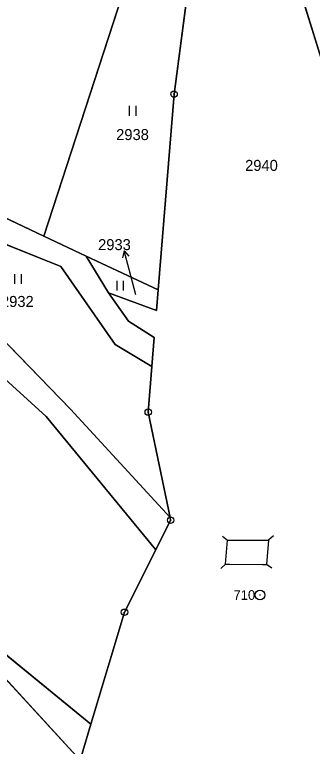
# Model space of a CAD drawing. Extents: x -689422 to -685210, y -987725 to -982160.
# Drawn here: x -686131.3 to -686085.3, y -986066.3 to -985953.3 of the extents above; entities that cross this region are included whole.
import ezdxf

# ---------------------------------------------------------------- set-up
doc = ezdxf.new("R2010")
doc.units = 0
for name, color, linetype in [('KN_Hranice_katastrální území', 7, 'Continuous'), ('KN_Hranice_parcel', 7, 'Continuous'), ('KN_Hranice_parcel_vnitrni_kresba', 7, 'Continuous'), ('KN_Parcelni cisla', 7, 'Continuous'), ('KN_Parcelni cisla_sipky', 7, 'Continuous'), ('KN_Polygon parcely', 7, 'Continuous'), ('KN_POZEMKY_LESNI POZEMEK', 7, 'Continuous'), ('KN_POZEMKY_OSTATNI PLOCHA', 7, 'Continuous'), ('KN_POZEMKY_TTP', 7, 'Continuous'), ('KN_POZEMKY_VODNI_PLOCHA', 7, 'Continuous'), ('KN_VYUZITI_07_vodni plocha_tok prirozeny', 7, 'Continuous'), ('KN_VYUZITI_14_ostatni plocha_dráha', 7, 'Continuous'), ('KN_VYUZITI_17_ostatni plocha_ostatni komunikace', 7, 'Continuous'), ('KN_Značky bodu BP', 7, 'Continuous'), ('KN_Značky kultur', 7, 'Continuous')]:
    doc.layers.add(name, color=color, linetype=linetype)

msp = doc.modelspace()

# ---------------------------------------------------------------- linework, layer by layer
at = {"layer": 'KN_Hranice_katastrální území'}
for points in [[(-686121.15, -986068.47), (-686138.99, -986049.06)], [(-686138.99, -986049.06), (-686121.15, -986068.47)]]:
    msp.add_lwpolyline(points, dxfattribs=at)
at = {"layer": 'KN_Hranice_parcel'}
for p, q in [((-686109.6, -985934.77), (-686126.79, -985987.51)), ((-686109.11, -985995.83), (-686106.66, -985965.56)), ((-686120.23, -985990.58), (-686126.79, -985987.51)), ((-686109.11, -985995.83), (-686120.23, -985990.58)), ((-686116.8, -985996.28), (-686120.23, -985990.58)), ((-686109.37, -985999.01), (-686109.11, -985995.83)), ((-686116.8, -985996.28), (-686109.37, -985999.01)), ((-686110.07, -986007.66), (-686109.71, -986003.16)), ((-686110.64, -986014.69), (-686110.07, -986007.66)), ((-686107.27, -986030.96), (-686110.64, -986014.69)), ((-686121.15, -986068.47), (-686119.49, -986062.91))]:
    msp.add_line(p, q, dxfattribs=at)
for points in [[(-686104.75, -985872.98), (-686096.11, -985890.94), (-686094.6, -985925.58), (-686078.74, -985976.87), (-686077.82, -986005.63)], [(-686106.66, -985965.56), (-686102.82, -985936.55), (-686109.6, -985934.77)], [(-686126.79, -985987.51), (-686153.74, -985974.71), (-686173.39, -985969.43)], [(-686175.27, -985972.75), (-686165.75, -985975.49), (-686124.13, -985992.22), (-686115.76, -986004.23), (-686110.07, -986007.66)], [(-686109.71, -986003.16), (-686113.71, -986000.64), (-686116.8, -985996.28)], [(-686107.27, -986030.96), (-686122.67, -986014.23), (-686138.35, -985998.06)], [(-686141.43, -986001.74), (-686126.4, -986015.36), (-686109.48, -986035.97)], [(-686119.49, -986062.91), (-686137.81, -986047.98), (-686148.19, -986040.07), (-686153.74, -986036.87), (-686163.23, -986035.45), (-686172.15, -986033.54), (-686180.48, -986026.44)], [(-686109.48, -986035.97), (-686107.18, -986031.4), (-686107.27, -986030.96)], [(-686119.49, -986062.91), (-686114.32, -986045.61), (-686109.48, -986035.97)], [(-686148.99, -986041.46), (-686138.99, -986049.06), (-686121.15, -986068.47)], [(-686148.99, -986041.46), (-686138.99, -986049.06), (-686121.15, -986068.47)]]:
    msp.add_lwpolyline(points, dxfattribs=at)
at = {"layer": 'KN_Hranice_parcel_vnitrni_kresba'}
for p, q in [((-686099.16, -986033.84), (-686098.39, -986034.48)), ((-686091.3, -986033.8), (-686092.04, -986034.47)), ((-686098.7, -986038.16), (-686098.39, -986034.48)), ((-686098.39, -986034.48), (-686097.78, -986034.48)), ((-686097.78, -986034.48), (-686092.64, -986034.47)), ((-686092.64, -986034.47), (-686092.04, -986034.47)), ((-686092.04, -986034.47), (-686092.36, -986038.23)), ((-686099.41, -986038.87), (-686098.7, -986038.16)), ((-686098.7, -986038.16), (-686098.1, -986038.17)), ((-686098.1, -986038.17), (-686092.97, -986038.22)), ((-686092.97, -986038.22), (-686092.36, -986038.23)), ((-686091.54, -986038.8), (-686092.36, -986038.23))]:
    msp.add_line(p, q, dxfattribs=at)
at = {"layer": 'KN_Parcelni cisla_sipky'}
for p, q in [((-686114.38, -985989.76), (-686114.6, -985990.86)), ((-686113.6, -985992.66), (-686114.38, -985989.76)), ((-686114.38, -985989.76), (-686113.63, -985990.6)), ((-686112.56, -985996.56), (-686113.6, -985992.66))]:
    msp.add_line(p, q, dxfattribs=at)
at = {"layer": 'KN_Polygon parcely'}
for points in [[(-686106.86, -985853.08), (-686104.75, -985872.98), (-686096.11, -985890.94), (-686094.6, -985925.58), (-686078.74, -985976.87), (-686077.82, -986005.63), (-686077.89, -986020.76), (-686073.8, -986018.41), (-686074.75, -985973.83), (-686084.96, -985940.65), (-686088.21, -985923.78), (-686090.44, -985889.6), (-686116.62, -985817.66)], [(-686122.45, -985878.56), (-686128.57, -985843.07), (-686138.45, -985874.09), (-686143.08, -985886.34), (-686143.63, -985899.91), (-686152.48, -985921.28), (-686173.39, -985969.43), (-686153.74, -985974.71), (-686126.79, -985987.51), (-686109.6, -985934.77), (-686106.33, -985911.04)], [(-686102.82, -985936.55), (-686109.6, -985934.77), (-686126.79, -985987.51), (-686120.23, -985990.58), (-686109.11, -985995.83), (-686106.66, -985965.56)], [(-686110.64, -986014.69), (-686110.07, -986007.66), (-686115.76, -986004.23), (-686124.13, -985992.22), (-686165.75, -985975.49), (-686175.27, -985972.75), (-686177.01, -985979.56), (-686138.35, -985998.06), (-686122.67, -986014.23), (-686107.27, -986030.96)], [(-686126.4, -986015.36), (-686109.48, -986035.97), (-686107.18, -986031.4), (-686107.27, -986030.96), (-686122.67, -986014.23), (-686138.35, -985998.06), (-686177.01, -985979.56), (-686178.14, -985983.36), (-686141.43, -986001.74)], [(-686114.32, -986045.61), (-686109.48, -986035.97), (-686126.4, -986015.36), (-686141.43, -986001.74), (-686178.14, -985983.36), (-686189.52, -986021.43), (-686180.48, -986026.44), (-686172.15, -986033.54), (-686163.23, -986035.45), (-686153.74, -986036.87), (-686148.19, -986040.07), (-686137.81, -986047.98), (-686119.49, -986062.91)], [(-686109.11, -985995.83), (-686120.23, -985990.58), (-686116.8, -985996.28), (-686109.37, -985999.01)]]:
    msp.add_lwpolyline(points, close=True, dxfattribs=at)
for points in [[(-686122.45, -985878.56), (-686106.33, -985911.04), (-686109.6, -985934.77), (-686102.82, -985936.55), (-686106.66, -985965.56), (-686109.11, -985995.83), (-686109.37, -985999.01), (-686116.8, -985996.28), (-686113.71, -986000.64), (-686109.71, -986003.16), (-686110.07, -986007.66), (-686110.64, -986014.69), (-686107.27, -986030.96), (-686107.18, -986031.4), (-686109.48, -986035.97), (-686114.32, -986045.61), (-686119.49, -986062.91), (-686121.15, -986068.47)], [(-686080.31, -986071.35), (-686079.12, -986059.69), (-686078.57, -986043.94), (-686078.43, -986039.91), (-686077.91, -986024.8), (-686077.89, -986020.76), (-686077.82, -986005.63), (-686078.74, -985976.87), (-686094.6, -985925.58), (-686096.11, -985890.94)], [(-686165.75, -985975.49), (-686124.13, -985992.22), (-686115.76, -986004.23), (-686110.07, -986007.66), (-686109.71, -986003.16), (-686113.71, -986000.64), (-686116.8, -985996.28), (-686120.23, -985990.58), (-686126.79, -985987.51), (-686153.74, -985974.71)], [(-686138.99, -986049.06), (-686121.15, -986068.47), (-686119.49, -986062.91), (-686137.81, -986047.98)], [(-686121.15, -986068.47), (-686138.99, -986049.06)]]:
    msp.add_lwpolyline(points, dxfattribs=at)
at = {"layer": 'KN_POZEMKY_LESNI POZEMEK'}
msp.add_line((-686138.99, -986049.06), (-686121.15, -986068.47), dxfattribs=at)
at = {"layer": 'KN_POZEMKY_OSTATNI PLOCHA'}
for p, q in [((-686094.6, -985925.58), (-686078.74, -985976.87)), ((-686078.74, -985976.87), (-686094.6, -985925.58)), ((-686106.66, -985965.56), (-686102.82, -985936.55)), ((-686109.11, -985995.83), (-686106.66, -985965.56)), ((-686124.13, -985992.22), (-686165.75, -985975.49)), ((-686153.74, -985974.71), (-686126.79, -985987.51)), ((-686126.79, -985987.51), (-686120.23, -985990.58)), ((-686120.23, -985990.58), (-686116.8, -985996.28)), ((-686115.76, -986004.23), (-686124.13, -985992.22)), ((-686109.37, -985999.01), (-686109.11, -985995.83)), ((-686113.71, -986000.64), (-686116.8, -985996.28)), ((-686116.8, -985996.28), (-686109.37, -985999.01)), ((-686116.8, -985996.28), (-686113.71, -986000.64)), ((-686109.71, -986003.16), (-686113.71, -986000.64)), ((-686113.71, -986000.64), (-686109.71, -986003.16)), ((-686110.07, -986007.66), (-686109.71, -986003.16)), ((-686109.71, -986003.16), (-686110.07, -986007.66)), ((-686110.07, -986007.66), (-686115.76, -986004.23)), ((-686110.64, -986014.69), (-686110.07, -986007.66)), ((-686107.27, -986030.96), (-686110.64, -986014.69)), ((-686109.48, -986035.97), (-686107.18, -986031.4)), ((-686107.18, -986031.4), (-686107.27, -986030.96)), ((-686114.32, -986045.61), (-686109.48, -986035.97)), ((-686119.49, -986062.91), (-686114.32, -986045.61)), ((-686121.15, -986068.47), (-686119.49, -986062.91))]:
    msp.add_line(p, q, dxfattribs=at)
at = {"layer": 'KN_POZEMKY_TTP'}
for p, q in [((-686126.79, -985987.51), (-686109.6, -985934.77)), ((-686109.6, -985934.77), (-686126.79, -985987.51)), ((-686102.82, -985936.55), (-686106.66, -985965.56)), ((-686106.66, -985965.56), (-686109.11, -985995.83)), ((-686165.75, -985975.49), (-686124.13, -985992.22)), ((-686126.79, -985987.51), (-686153.74, -985974.71)), ((-686120.23, -985990.58), (-686126.79, -985987.51)), ((-686109.11, -985995.83), (-686120.23, -985990.58)), ((-686120.23, -985990.58), (-686109.11, -985995.83)), ((-686116.8, -985996.28), (-686120.23, -985990.58)), ((-686124.13, -985992.22), (-686115.76, -986004.23)), ((-686109.11, -985995.83), (-686109.37, -985999.01)), ((-686109.37, -985999.01), (-686116.8, -985996.28)), ((-686122.67, -986014.23), (-686138.35, -985998.06)), ((-686141.43, -986001.74), (-686126.4, -986015.36)), ((-686115.76, -986004.23), (-686110.07, -986007.66)), ((-686110.07, -986007.66), (-686110.64, -986014.69)), ((-686107.27, -986030.96), (-686122.67, -986014.23)), ((-686110.64, -986014.69), (-686107.27, -986030.96)), ((-686126.4, -986015.36), (-686109.48, -986035.97)), ((-686109.48, -986035.97), (-686114.32, -986045.61)), ((-686114.32, -986045.61), (-686119.49, -986062.91)), ((-686119.49, -986062.91), (-686137.81, -986047.98))]:
    msp.add_line(p, q, dxfattribs=at)
at = {"layer": 'KN_POZEMKY_VODNI_PLOCHA'}
for p, q in [((-686138.35, -985998.06), (-686122.67, -986014.23)), ((-686126.4, -986015.36), (-686141.43, -986001.74)), ((-686122.67, -986014.23), (-686107.27, -986030.96)), ((-686109.48, -986035.97), (-686126.4, -986015.36)), ((-686107.18, -986031.4), (-686109.48, -986035.97)), ((-686107.27, -986030.96), (-686107.18, -986031.4)), ((-686137.81, -986047.98), (-686119.49, -986062.91)), ((-686121.15, -986068.47), (-686138.99, -986049.06)), ((-686119.49, -986062.91), (-686121.15, -986068.47))]:
    msp.add_line(p, q, dxfattribs=at)
at = {"layer": 'KN_VYUZITI_07_vodni plocha_tok prirozeny'}
for p, q in [((-686138.35, -985998.06), (-686122.67, -986014.23)), ((-686126.4, -986015.36), (-686141.43, -986001.74)), ((-686122.67, -986014.23), (-686107.27, -986030.96)), ((-686109.48, -986035.97), (-686126.4, -986015.36)), ((-686107.18, -986031.4), (-686109.48, -986035.97)), ((-686107.27, -986030.96), (-686107.18, -986031.4)), ((-686137.81, -986047.98), (-686119.49, -986062.91)), ((-686121.15, -986068.47), (-686138.99, -986049.06)), ((-686119.49, -986062.91), (-686121.15, -986068.47))]:
    msp.add_line(p, q, dxfattribs=at)
at = {"layer": 'KN_VYUZITI_14_ostatni plocha_dráha'}
for p, q in [((-686094.6, -985925.58), (-686078.74, -985976.87)), ((-686106.66, -985965.56), (-686102.82, -985936.55)), ((-686109.11, -985995.83), (-686106.66, -985965.56)), ((-686109.37, -985999.01), (-686109.11, -985995.83)), ((-686113.71, -986000.64), (-686116.8, -985996.28)), ((-686116.8, -985996.28), (-686109.37, -985999.01)), ((-686109.71, -986003.16), (-686113.71, -986000.64)), ((-686110.07, -986007.66), (-686109.71, -986003.16)), ((-686110.64, -986014.69), (-686110.07, -986007.66)), ((-686107.27, -986030.96), (-686110.64, -986014.69)), ((-686109.48, -986035.97), (-686107.18, -986031.4)), ((-686107.18, -986031.4), (-686107.27, -986030.96)), ((-686114.32, -986045.61), (-686109.48, -986035.97)), ((-686119.49, -986062.91), (-686114.32, -986045.61)), ((-686121.15, -986068.47), (-686119.49, -986062.91))]:
    msp.add_line(p, q, dxfattribs=at)
at = {"layer": 'KN_VYUZITI_17_ostatni plocha_ostatni komunikace'}
for p, q in [((-686078.74, -985976.87), (-686094.6, -985925.58)), ((-686124.13, -985992.22), (-686165.75, -985975.49)), ((-686153.74, -985974.71), (-686126.79, -985987.51)), ((-686126.79, -985987.51), (-686120.23, -985990.58)), ((-686120.23, -985990.58), (-686116.8, -985996.28)), ((-686115.76, -986004.23), (-686124.13, -985992.22)), ((-686116.8, -985996.28), (-686113.71, -986000.64)), ((-686113.71, -986000.64), (-686109.71, -986003.16)), ((-686109.71, -986003.16), (-686110.07, -986007.66)), ((-686110.07, -986007.66), (-686115.76, -986004.23))]:
    msp.add_line(p, q, dxfattribs=at)
at = {"layer": 'KN_Značky bodu BP'}
for centre, radius in [((-686106.66, -985965.56), 0.5), ((-686106.66, -985965.56), 0.0303), ((-686110.64, -986014.69), 0.5), ((-686110.64, -986014.69), 0.0303), ((-686107.18, -986031.4), 0.5), ((-686107.18, -986031.4), 0.0303), ((-686093.37, -986042.95), 0.75), ((-686093.37, -986042.95), 0.03), ((-686114.32, -986045.61), 0.5), ((-686114.32, -986045.61), 0.0303)]:
    msp.add_circle(centre, radius, dxfattribs=at)
at = {"layer": 'KN_Značky kultur'}
for p, q in [((-686113.52, -985968.9), (-686113.52, -985967.4)), ((-686112.52, -985968.9), (-686112.52, -985967.4)), ((-686131.24, -985994.87), (-686131.24, -985993.37)), ((-686130.24, -985994.87), (-686130.24, -985993.37)), ((-686115.45, -985995.9), (-686115.45, -985994.4)), ((-686114.45, -985995.9), (-686114.45, -985994.4))]:
    msp.add_line(p, q, dxfattribs=at)

# ---------------------------------------------------------------- texts
at = {"layer": 'KN_Parcelni cisla'}
for s, p in [('2938', (-686115.6, -985972.67)), ('2940', (-686095.68, -985977.43)), ('2933', (-686118.39, -985989.67)), ('2932', (-686133.39, -985998.45))]:
    msp.add_text(s, height=1.7, dxfattribs=at).set_placement(p)
at = {"layer": 'KN_Značky bodu BP'}
msp.add_text('710', height=1.5, dxfattribs=at).set_placement((-686097.47, -986043.7))

doc.saveas('drawing.dxf')
